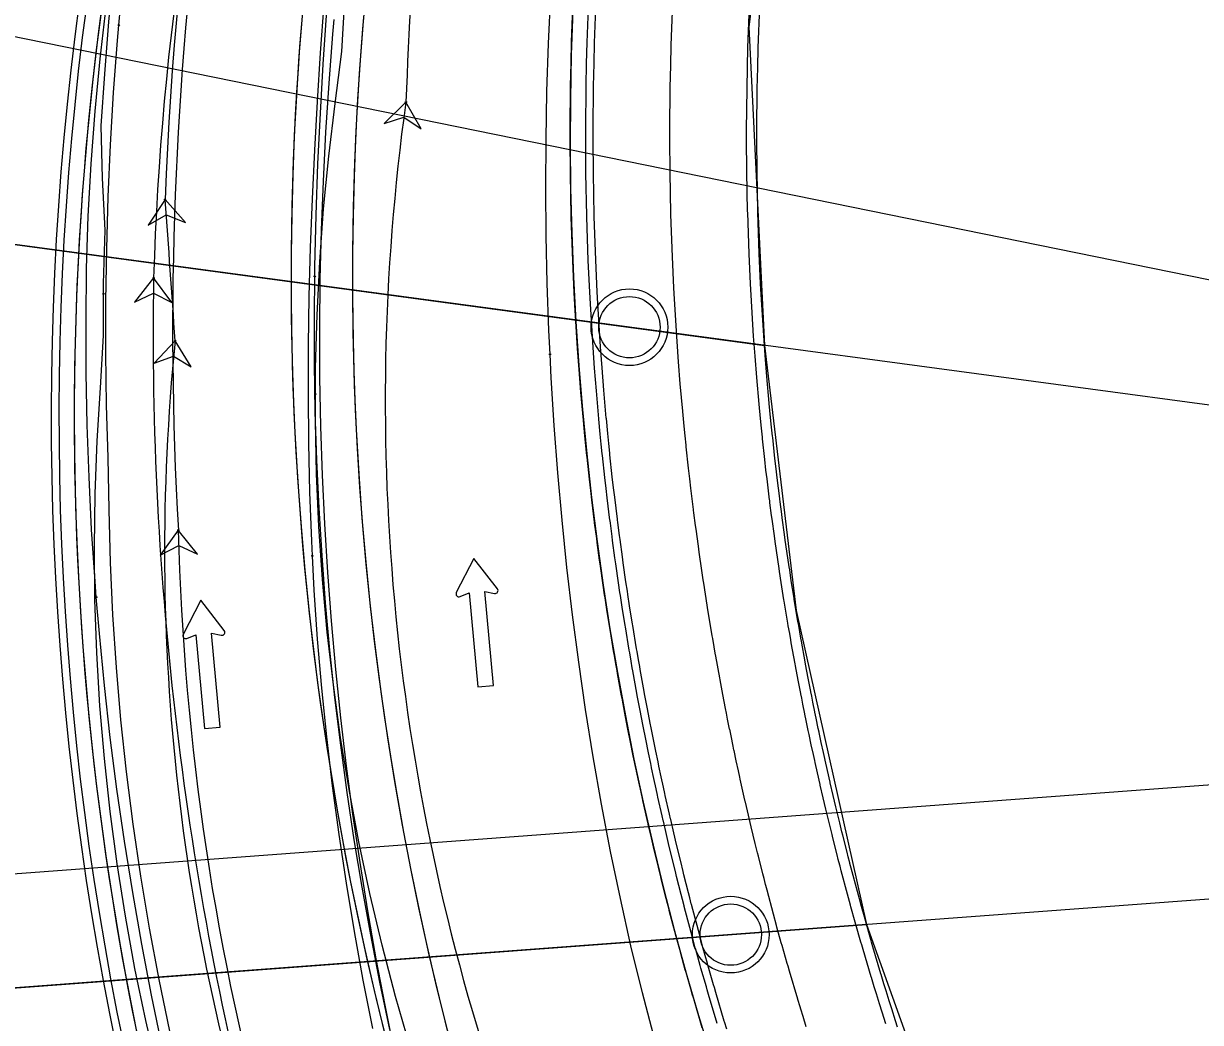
# Model space of a CAD drawing. Extents: x -70 to 701944, y -4 to 666871.
# Drawn here: x 664376.2 to 664452.9, y 656883.7 to 656948.9 of the extents above; entities that cross this region are included whole.
import ezdxf

# ---------------------------------------------------------------- set-up
doc = ezdxf.new("R2010")
doc.units = 0
for name, color, linetype in [('R_Detour', 7, 'Continuous'), ('R_Draft', 7, 'Continuous'), ('R_Horz Alg', 7, 'Continuous'), ('R_Horz Alg Annot', 7, 'Continuous'), ('R_No Plot', 7, 'Continuous'), ('R_Proposed Road', 7, 'Continuous'), ('R_Striping', 7, 'Continuous'), ('R_Water', 7, 'Continuous'), ('T_Vehicle Path Lt Minor', 7, 'Continuous'), ('T_Vehicle Path Rt', 7, 'Continuous')]:
    doc.layers.add(name, color=color, linetype=linetype)

msp = doc.modelspace()

# ---------------------------------------------------------------- linework, layer by layer
at = {"layer": 'R_Detour'}
for p, q in [((664548.557, 656911.202), (664369.102, 656935.334)), ((664521.533, 656896.862), (664368.394, 656885.45))]:
    msp.add_line(p, q, dxfattribs=at)
at = {"layer": 'R_Draft'}
msp.add_arc((664612.784, 656941.581), 201, 168.49414, 221.41178, dxfattribs=at)
at = {"layer": 'R_Horz Alg'}
msp.add_arc((664612.784, 656941.581), 201, 168.49414, 221.41178, dxfattribs=at)
at = {"layer": 'R_Horz Alg Annot'}
for points in [[(664371.389, 656948.879), (664541.448, 656914.262)], [(664367.842, 656892.855), (664560.666, 656907.225)]]:
    msp.add_lwpolyline(points, dxfattribs=at)
at = {"layer": 'R_No Plot'}
for points in [[(664369.102, 656935.334), (664387.896, 657033.536), (664436.522, 657026.259), (664427.617, 656981.959), (664423.421, 656948.669), (664424.449, 656927.891)], [(664368.394, 656885.45), (664367.594, 656910.56), (664369.102, 656935.334), (664424.449, 656927.891), (664426.51, 656910.607), (664431.096, 656890.123), (664382.855, 656886.528)], [(664368.394, 656885.45), (664431.096, 656890.123), (664439.678, 656866.133), (664452.602, 656841.587), (664372.11, 656835.588)]]:
    msp.add_lwpolyline(points, close=True, dxfattribs=at)
for centre in [(664415.647, 656929.075), (664422.247, 656889.463)]:
    msp.add_circle(centre, 2.5, dxfattribs=at)
at = {"layer": 'R_Proposed Road'}
for points in [[(664420.394, 656883.383), (664419.833, 656885.268), (664419.74, 656885.591), (664419.687, 656885.773), (664419.337, 656886.998), (664419.287, 656887.174), (664418.993, 656888.231), (664418.963, 656888.339), (664418.756, 656889.1), (664418.326, 656890.718), (664418.24, 656891.045), (664418.227, 656891.099), (664418.123, 656891.501), (664418.039, 656891.826), (664417.741, 656893.008), (664417.686, 656893.231), (664417.529, 656893.868), (664417.259, 656894.988), (664417.074, 656895.77), (664416.871, 656896.647), (664416.862, 656896.686), (664416.794, 656896.983), (664416.519, 656898.208), (664416.489, 656898.344), (664416.4, 656898.752), (664416.252, 656899.435), (664416.104, 656900.134), (664416.1, 656900.152), (664416.042, 656900.425), (664415.898, 656901.121), (664415.809, 656901.558), (664415.806, 656901.573), (664415.673, 656902.232), (664415.59, 656902.651), (664415.527, 656902.969), (664415.527, 656902.972), (664415.347, 656903.902), (664415.162, 656904.884), (664415.134, 656905.037), (664414.872, 656906.485), (664414.836, 656906.684), (664414.759, 656907.125), (664414.665, 656907.67), (664414.635, 656907.849), (664414.381, 656909.373), (664414.366, 656909.468), (664414.175, 656910.668), (664414.06, 656911.418), (664414.028, 656911.628), (664413.935, 656912.252), (664413.756, 656913.493), (664413.7, 656913.89), (664413.544, 656915.036), (664413.511, 656915.289), (664413.398, 656916.159), (664413.377, 656916.323), (664413.371, 656916.37), (664413.193, 656917.82), (664413.121, 656918.435), (664413.038, 656919.159), (664412.882, 656920.603), (664412.87, 656920.716), (664412.806, 656921.338), (664412.74, 656922), (664412.646, 656922.983), (664412.644, 656923.004), (664412.482, 656924.844), (664412.364, 656926.318), (664412.264, 656927.692), (664412.087, 656930.542), (664412.047, 656931.308), (664411.951, 656933.395), (664411.855, 656936.249), (664411.853, 656936.304), (664411.799, 656939.105), (664411.784, 656941.304), (664411.784, 656941.961), (664411.81, 656944.816), (664411.839, 656946.303), (664411.876, 656947.672), (664411.983, 656950.526)], [(664421.36, 656883.676), (664420.803, 656885.551), (664420.71, 656885.872), (664420.657, 656886.054), (664420.309, 656887.272), (664420.26, 656887.448), (664419.967, 656888.499), (664419.937, 656888.607), (664419.731, 656889.364), (664419.303, 656890.973), (664419.218, 656891.299), (664419.204, 656891.352), (664419.101, 656891.753), (664419.018, 656892.076), (664418.721, 656893.252), (664418.666, 656893.474), (664418.51, 656894.108), (664418.241, 656895.222), (664418.057, 656896.001), (664417.855, 656896.873), (664417.846, 656896.911), (664417.779, 656897.208), (664417.506, 656898.426), (664417.476, 656898.561), (664417.387, 656898.967), (664417.24, 656899.647), (664417.092, 656900.342), (664417.088, 656900.36), (664417.031, 656900.632), (664416.887, 656901.325), (664416.799, 656901.76), (664416.796, 656901.774), (664416.664, 656902.43), (664416.581, 656902.847), (664416.519, 656903.163), (664416.518, 656903.166), (664416.339, 656904.091), (664416.155, 656905.069), (664416.127, 656905.22), (664415.866, 656906.661), (664415.831, 656906.859), (664415.754, 656907.298), (664415.661, 656907.84), (664415.63, 656908.018), (664415.378, 656909.535), (664415.363, 656909.629), (664415.173, 656910.823), (664415.058, 656911.57), (664415.027, 656911.779), (664414.934, 656912.399), (664414.756, 656913.634), (664414.701, 656914.03), (664414.546, 656915.17), (664414.512, 656915.421), (664414.4, 656916.287), (664414.379, 656916.45), (664414.373, 656916.497), (664414.196, 656917.94), (664414.124, 656918.551), (664414.042, 656919.272), (664413.886, 656920.708), (664413.874, 656920.821), (664413.811, 656921.44), (664413.745, 656922.098), (664413.652, 656923.076), (664413.65, 656923.097), (664413.488, 656924.928), (664413.371, 656926.395), (664413.272, 656927.761), (664413.096, 656930.598), (664413.055, 656931.36), (664412.96, 656933.436), (664412.864, 656936.276), (664412.863, 656936.331), (664412.809, 656939.117), (664412.794, 656941.305), (664412.794, 656941.959), (664412.82, 656944.8), (664412.849, 656946.28), (664412.886, 656947.641), (664412.992, 656950.481)], [(664421.989, 656883.292), (664421.841, 656883.78), (664421.829, 656883.818), (664421.273, 656885.689), (664421.18, 656886.009), (664421.128, 656886.19), (664420.781, 656887.405), (664420.731, 656887.58), (664420.439, 656888.629), (664420.41, 656888.737), (664420.204, 656889.492), (664419.777, 656891.097), (664419.692, 656891.422), (664419.678, 656891.475), (664419.575, 656891.875), (664419.493, 656892.198), (664419.197, 656893.371), (664419.142, 656893.592), (664418.986, 656894.224), (664418.718, 656895.336), (664418.534, 656896.112), (664418.333, 656896.983), (664418.324, 656897.021), (664418.257, 656897.316), (664417.984, 656898.531), (664417.954, 656898.666), (664417.865, 656899.072), (664417.719, 656899.75), (664417.571, 656900.443), (664417.567, 656900.461), (664417.511, 656900.732), (664417.367, 656901.423), (664417.279, 656901.857), (664417.276, 656901.871), (664417.144, 656902.526), (664417.062, 656902.941), (664416.999, 656903.257), (664416.999, 656903.26), (664416.821, 656904.183), (664416.637, 656905.158), (664416.609, 656905.309), (664416.349, 656906.747), (664416.314, 656906.944), (664416.237, 656907.382), (664416.144, 656907.923), (664416.113, 656908.1), (664415.862, 656909.613), (664415.847, 656909.707), (664415.657, 656910.898), (664415.543, 656911.643), (664415.511, 656911.852), (664415.419, 656912.471), (664415.241, 656913.702), (664415.186, 656914.097), (664415.031, 656915.234), (664414.998, 656915.485), (664414.886, 656916.349), (664414.865, 656916.512), (664414.859, 656916.558), (664414.683, 656917.998), (664414.611, 656918.607), (664414.529, 656919.327), (664414.373, 656920.76), (664414.362, 656920.872), (664414.298, 656921.489), (664414.233, 656922.146), (664414.14, 656923.121), (664414.138, 656923.143), (664413.977, 656924.969), (664413.86, 656926.432), (664413.761, 656927.795), (664413.585, 656930.624), (664413.545, 656931.385), (664413.449, 656933.456), (664413.354, 656936.289), (664413.353, 656936.344), (664413.299, 656939.123), (664413.284, 656941.306), (664413.284, 656941.958), (664413.31, 656944.792), (664413.339, 656946.268), (664413.375, 656947.626), (664413.482, 656950.459)], [(664427.17, 656883.462), (664426.964, 656884.123), (664426.819, 656884.596), (664426.771, 656884.753), (664426.626, 656885.229), (664426.615, 656885.265), (664426.073, 656887.089), (664425.982, 656887.401), (664425.931, 656887.578), (664425.593, 656888.763), (664425.545, 656888.934), (664425.26, 656889.957), (664425.231, 656890.061), (664425.031, 656890.797), (664424.614, 656892.362), (664424.532, 656892.679), (664424.518, 656892.731), (664424.418, 656893.12), (664424.337, 656893.435), (664424.048, 656894.579), (664423.995, 656894.795), (664423.843, 656895.411), (664423.582, 656896.495), (664423.403, 656897.252), (664423.206, 656898.1), (664423.198, 656898.138), (664423.132, 656898.426), (664422.866, 656899.61), (664422.837, 656899.742), (664422.751, 656900.137), (664422.608, 656900.798), (664422.464, 656901.474), (664422.46, 656901.492), (664422.405, 656901.756), (664422.265, 656902.43), (664422.179, 656902.853), (664422.176, 656902.867), (664422.047, 656903.505), (664421.967, 656903.91), (664421.906, 656904.218), (664421.906, 656904.221), (664421.732, 656905.12), (664421.553, 656906.071), (664421.526, 656906.219), (664421.272, 656907.62), (664421.238, 656907.812), (664421.163, 656908.239), (664421.072, 656908.767), (664421.042, 656908.94), (664420.797, 656910.415), (664420.782, 656910.506), (664420.598, 656911.667), (664420.486, 656912.394), (664420.456, 656912.597), (664420.366, 656913.2), (664420.192, 656914.401), (664420.138, 656914.786), (664419.987, 656915.895), (664419.955, 656916.139), (664419.846, 656916.981), (664419.826, 656917.14), (664419.82, 656917.186), (664419.648, 656918.589), (664419.578, 656919.183), (664419.498, 656919.884), (664419.346, 656921.281), (664419.335, 656921.391), (664419.273, 656921.993), (664419.209, 656922.633), (664419.118, 656923.584), (664419.116, 656923.605), (664418.959, 656925.385), (664418.845, 656926.812), (664418.749, 656928.141), (664418.577, 656930.899), (664418.538, 656931.64), (664418.445, 656933.66), (664418.352, 656936.422), (664418.351, 656936.475), (664418.299, 656939.185), (664418.284, 656941.313), (664418.284, 656941.948), (664418.309, 656944.712), (664418.338, 656946.151), (664418.373, 656947.475), (664418.477, 656950.236)], [(664432.358, 656883.644), (664432.111, 656884.417), (664431.942, 656884.956), (664431.741, 656885.6), (664431.599, 656886.061), (664431.553, 656886.214), (664431.412, 656886.677), (664431.401, 656886.713), (664430.873, 656888.49), (664430.784, 656888.794), (664430.735, 656888.966), (664430.405, 656890.121), (664430.358, 656890.287), (664430.081, 656891.284), (664430.053, 656891.386), (664429.857, 656892.103), (664429.452, 656893.628), (664429.371, 656893.936), (664429.358, 656893.987), (664429.26, 656894.366), (664429.181, 656894.673), (664428.9, 656895.787), (664428.848, 656895.997), (664428.7, 656896.598), (664428.445, 656897.654), (664428.271, 656898.391), (664428.08, 656899.218), (664428.071, 656899.254), (664428.007, 656899.535), (664427.748, 656900.689), (664427.72, 656900.817), (664427.636, 656901.202), (664427.496, 656901.847), (664427.356, 656902.505), (664427.353, 656902.523), (664427.299, 656902.78), (664427.163, 656903.436), (664427.078, 656903.848), (664427.076, 656903.862), (664426.951, 656904.483), (664426.872, 656904.878), (664426.813, 656905.178), (664426.813, 656905.181), (664426.643, 656906.057), (664426.469, 656906.984), (664426.442, 656907.128), (664426.195, 656908.493), (664426.162, 656908.681), (664426.089, 656909.096), (664426, 656909.61), (664425.971, 656909.779), (664425.733, 656911.216), (664425.718, 656911.305), (664425.538, 656912.436), (664425.43, 656913.144), (664425.4, 656913.342), (664425.312, 656913.93), (664425.143, 656915.1), (664425.091, 656915.475), (664424.944, 656916.555), (664424.912, 656916.793), (664424.806, 656917.614), (664424.786, 656917.768), (664424.78, 656917.813), (664424.613, 656919.18), (664424.545, 656919.759), (664424.467, 656920.442), (664424.319, 656921.803), (664424.308, 656921.91), (664424.247, 656922.496), (664424.185, 656923.12), (664424.097, 656924.047), (664424.095, 656924.067), (664423.942, 656925.801), (664423.831, 656927.192), (664423.737, 656928.486), (664423.57, 656931.174), (664423.532, 656931.896), (664423.441, 656933.863), (664423.351, 656936.554), (664423.349, 656936.606), (664423.298, 656939.246), (664423.284, 656941.32), (664423.284, 656941.939), (664423.308, 656944.631), (664423.336, 656946.033), (664423.371, 656947.323), (664423.472, 656950.014)], [(664433.128, 656883.426), (664432.992, 656883.848), (664432.747, 656884.618), (664432.578, 656885.156), (664432.378, 656885.797), (664432.237, 656886.256), (664432.19, 656886.408), (664432.05, 656886.87), (664432.039, 656886.906), (664431.513, 656888.677), (664431.425, 656888.98), (664431.375, 656889.151), (664431.046, 656890.302), (664431, 656890.468), (664430.724, 656891.461), (664430.696, 656891.562), (664430.501, 656892.277), (664430.097, 656893.796), (664430.016, 656894.104), (664430.003, 656894.154), (664429.906, 656894.532), (664429.827, 656894.838), (664429.547, 656895.948), (664429.495, 656896.158), (664429.348, 656896.756), (664429.094, 656897.808), (664428.92, 656898.543), (664428.729, 656899.367), (664428.721, 656899.403), (664428.657, 656899.683), (664428.399, 656900.833), (664428.371, 656900.961), (664428.287, 656901.345), (664428.148, 656901.987), (664428.009, 656902.643), (664428.005, 656902.66), (664427.951, 656902.917), (664427.816, 656903.57), (664427.732, 656903.981), (664427.729, 656903.995), (664427.604, 656904.614), (664427.526, 656905.007), (664427.467, 656905.306), (664427.467, 656905.309), (664427.298, 656906.182), (664427.124, 656907.105), (664427.098, 656907.249), (664426.851, 656908.609), (664426.818, 656908.796), (664426.746, 656909.211), (664426.657, 656909.723), (664426.629, 656909.891), (664426.391, 656911.323), (664426.376, 656911.411), (664426.197, 656912.539), (664426.089, 656913.244), (664426.059, 656913.441), (664425.972, 656914.027), (664425.803, 656915.193), (664425.751, 656915.567), (664425.604, 656916.643), (664425.573, 656916.88), (664425.467, 656917.698), (664425.447, 656917.852), (664425.442, 656917.896), (664425.275, 656919.259), (664425.207, 656919.836), (664425.129, 656920.516), (664424.982, 656921.873), (664424.971, 656921.979), (664424.911, 656922.563), (664424.849, 656923.185), (664424.761, 656924.108), (664424.759, 656924.129), (664424.606, 656925.857), (664424.496, 656927.242), (664424.402, 656928.532), (664424.236, 656931.21), (664424.197, 656931.93), (664424.107, 656933.89), (664424.017, 656936.572), (664424.016, 656936.624), (664423.965, 656939.255), (664423.951, 656941.321), (664423.951, 656941.938), (664423.975, 656944.621), (664424.003, 656946.017), (664424.037, 656947.303), (664424.138, 656949.984)]]:
    msp.add_lwpolyline(points, dxfattribs=at)
for radius, end in [(201.5, 208.77237), (201, 208.77237), (200, 223.14587), (200, 210.58313)]:
    msp.add_arc((664579.456, 656923.242), radius, 168.49414, end, dxfattribs=at)
at = {"layer": 'R_Striping'}
for p, q in [((664405.765, 656905.626), (664406.785, 656905.72)), ((664387.957, 656902.901), (664388.978, 656902.995))]:
    msp.add_line(p, q, dxfattribs=at)
for points in [[(664407.041, 656912.018), (664405.507, 656913.991), (664404.36, 656911.771)], [(664404.603, 656911.505), (664405.2, 656911.748), (664405.765, 656905.626)], [(664406.785, 656905.72), (664406.22, 656911.842), (664406.85, 656911.712)], [(664389.233, 656909.294), (664387.699, 656911.266), (664386.553, 656909.046)], [(664386.796, 656908.78), (664387.392, 656909.023), (664387.957, 656902.901)], [(664388.978, 656902.995), (664388.412, 656909.118), (664389.043, 656908.988)]]:
    msp.add_lwpolyline(points, dxfattribs=at)
for centre, radius, start, end in [((664595.588, 656932.303), 202, 168.49414, 222.27846), ((664595.588, 656932.303), 202, 168.49414, 215.46478), ((664595.588, 656932.303), 198, 168.49414, 222.27846), ((664595.588, 656932.303), 198, 168.49414, 215.46478), ((664404.531, 656911.682), 0.192, 152.68141, 292.21669), ((664406.889, 656911.9), 0.192, 258.33425, 37.86953), ((664386.723, 656908.958), 0.192, 152.68141, 292.21669), ((664389.082, 656909.176), 0.192, 258.33425, 37.86953)]:
    msp.add_arc(centre, radius, start, end, dxfattribs=at)
at = {"layer": 'R_Water'}
for centre in [(664415.647, 656929.075), (664422.247, 656889.463)]:
    msp.add_circle(centre, 2, dxfattribs=at)
at = {"layer": 'T_Vehicle Path Lt Minor'}
for points in [[(664382.36, 656948.78), (664382.574, 656951.151), (664382.923, 656954.533), (664383.32, 656957.91), (664383.767, 656961.281), (664384.263, 656964.645), (664384.808, 656968.002), (664385.401, 656971.35), (664386.044, 656974.689), (664386.734, 656978.019), (664387.474, 656981.338), (664388.261, 656984.646)], [(664380.893, 656911.47), (664380.816, 656912.489), (664380.592, 656915.888), (664380.42, 656919.29), (664380.302, 656922.694), (664380.237, 656926.099), (664380.224, 656929.505), (664380.264, 656932.911), (664380.363, 656936.318), (664380.563, 656939.739), (664380.824, 656943.156), (664381.146, 656946.568), (664381.528, 656949.974), (664381.971, 656953.372), (664382.475, 656956.762), (664383.039, 656960.142), (664383.663, 656963.512), (664384.347, 656966.871), (664385.091, 656970.216), (664385.894, 656973.548), (664386.756, 656976.865), (664387.409, 656980.173), (664387.717, 656981.823)], [(664394.979, 656914.165), (664394.934, 656915.123), (664394.815, 656918.319), (664394.743, 656921.515), (664394.715, 656924.708), (664394.727, 656927.899), (664394.777, 656931.087), (664394.862, 656934.269), (664394.98, 656937.451), (664395.129, 656940.628), (664395.306, 656943.802), (664395.511, 656946.973), (664395.74, 656950.141), (664395.993, 656953.305), (664396.268, 656956.466), (664396.564, 656959.624), (664396.88, 656962.779), (664397.213, 656965.931), (664397.568, 656969.109), (664397.94, 656972.294), (664398.33, 656975.484), (664398.734, 656978.678), (664398.943, 656980.275)], [(664385.693, 656883.173), (664384.992, 656886.528), (664384.359, 656889.897), (664383.793, 656893.278), (664383.295, 656896.67), (664382.864, 656900.071), (664382.502, 656903.48), (664382.208, 656906.895), (664381.982, 656910.316), (664381.824, 656913.741), (664381.735, 656917.168), (664381.662, 656920.584), (664381.565, 656923.982), (664381.518, 656927.382), (664381.521, 656930.782), (664381.573, 656934.182), (664381.674, 656937.581), (664381.825, 656940.978), (664382.025, 656944.372), (664382.275, 656947.763), (664382.36, 656948.78)], [(664400.385, 656881.614), (664399.742, 656884.749), (664399.144, 656887.886), (664398.592, 656891.026), (664398.084, 656894.169), (664397.621, 656897.314), (664397.204, 656900.461), (664396.831, 656903.61), (664396.503, 656906.76), (664396.219, 656909.92), (664395.979, 656913.084), (664395.785, 656916.25), (664395.636, 656919.42), (664395.531, 656922.602), (664395.472, 656925.803), (664395.459, 656929.004), (664395.492, 656932.204), (664395.571, 656935.403), (664395.695, 656938.601), (664395.864, 656941.796), (664396.072, 656944.989), (664396.314, 656948.179), (664396.393, 656949.135)], [(664398.92, 656883.351), (664398.297, 656886.503), (664397.723, 656889.663), (664397.197, 656892.829), (664396.722, 656896.001), (664396.296, 656899.178), (664395.92, 656902.36), (664395.596, 656905.547), (664395.323, 656908.736), (664395.102, 656911.929), (664394.979, 656914.165)], [(664385.198, 656882.175), (664384.502, 656885.509), (664383.858, 656888.853), (664383.266, 656892.207), (664382.727, 656895.57), (664382.239, 656898.941), (664381.805, 656902.32), (664381.422, 656905.704), (664381.093, 656909.094), (664380.893, 656911.47)]]:
    msp.add_lwpolyline(points, dxfattribs=at)
for points in [[(664384.633, 656932.285), (664383.388, 656930.719), (664384.616, 656931.285), (664385.823, 656930.677)], [(664386.241, 656915.832), (664385.063, 656914.216), (664386.266, 656914.832), (664387.497, 656914.275)]]:
    msp.add_lwpolyline(points, close=True, dxfattribs=at)
for centre in [(664382.36, 656948.78), (664382.36, 656948.78), (664384.633, 656932.285), (664384.633, 656932.285), (664386.241, 656915.832), (664386.241, 656915.832), (664394.979, 656914.165), (664394.979, 656914.165), (664380.893, 656911.47), (664380.893, 656911.47)]:
    msp.add_circle(centre, 0.0417, dxfattribs=at)
for centre, radius, start, end in [((664615.106, 656928.9), 229.237, 161.4151, 183.26804), ((664572.637, 656926.764), 188.086, 164.24083, 178.31792), ((664599.468, 656928.608), 214.867, 179.01961, 194.68647), ((664553.297, 656919.904), 167.106, 181.39624, 195.70663)]:
    msp.add_arc(centre, radius, start, end, dxfattribs=at)
at = {"layer": 'T_Vehicle Path Rt'}
for points in [[(664395.175, 656924.706), (664395.19, 656926.433), (664395.282, 656929.887), (664395.455, 656933.338), (664395.71, 656936.784), (664396.046, 656940.223), (664396.462, 656943.653), (664396.896, 656947.061), (664397.091, 656950.447), (664397.239, 656953.829), (664397.485, 656957.221), (664397.777, 656960.612), (664398.115, 656964.003), (664398.434, 656967.386), (664398.752, 656970.764), (664399.095, 656974.14), (664399.419, 656976.84)], [(664410.468, 656927.308), (664410.398, 656928.851), (664410.289, 656931.938), (664410.221, 656935.036), (664410.195, 656938.162), (664410.212, 656941.297), (664410.271, 656944.436), (664410.371, 656947.581), (664410.513, 656950.815), (664410.693, 656954.074), (664410.908, 656957.335), (664411.155, 656960.598), (664411.432, 656963.852), (664411.736, 656967.103), (664412.065, 656970.352), (664412.418, 656973.598), (664412.715, 656976.185)], [(664381.362, 656931.242), (664381.366, 656931.932), (664381.479, 656935.396), (664381.295, 656938.798), (664381.222, 656942.199), (664381.444, 656945.595), (664381.718, 656948.987), (664382.045, 656952.374), (664382.424, 656955.755), (664382.855, 656959.131), (664383.339, 656962.499), (664383.874, 656965.86), (664384.462, 656969.212), (664385.101, 656972.554), (664385.721, 656975.554)], [(664395.133, 656932.392), (664395.143, 656933.021), (664395.223, 656936.379), (664395.343, 656939.739), (664395.498, 656943.042), (664395.679, 656946.223), (664395.888, 656949.402), (664396.123, 656952.578), (664396.383, 656955.753), (664396.664, 656958.925), (664396.966, 656962.095), (664397.286, 656965.263), (664397.624, 656968.429), (664397.977, 656971.592), (664398.308, 656974.438)], [(664400.034, 656883.286), (664399.383, 656886.373), (664398.779, 656889.461), (664398.221, 656892.552), (664397.709, 656895.644), (664397.244, 656898.736), (664396.824, 656901.829), (664396.451, 656904.922), (664396.124, 656908.014), (664395.842, 656911.106), (664395.606, 656914.196), (664395.416, 656917.284), (664395.27, 656920.401), (664395.169, 656923.547), (664395.116, 656926.704), (664395.108, 656929.868), (664395.133, 656932.392)], [(664384.911, 656880.504), (664384.121, 656883.871), (664383.414, 656887.256), (664382.79, 656890.658), (664382.249, 656894.074), (664381.792, 656897.502), (664381.419, 656900.94), (664381.13, 656904.387), (664380.926, 656907.839), (664380.806, 656911.296), (664380.771, 656914.754), (664380.82, 656918.213), (664380.954, 656921.669), (664381.172, 656925.12), (664381.355, 656928.54), (664381.362, 656931.242)], [(664421.091, 656870.704), (664420.22, 656873.181), (664419.191, 656876.284), (664418.227, 656879.4), (664417.331, 656882.526), (664416.498, 656885.666), (664415.746, 656888.739), (664415.052, 656891.81), (664414.412, 656894.886), (664413.823, 656897.967), (664413.283, 656901.051), (664412.789, 656904.138), (664412.341, 656907.226), (664411.936, 656910.315), (664411.574, 656913.405), (664411.254, 656916.495), (664410.977, 656919.585), (664410.742, 656922.675), (664410.549, 656925.764), (664410.468, 656927.308)], [(664409.394, 656864.309), (664408.204, 656866.719), (664406.732, 656869.738), (664405.277, 656872.766), (664403.84, 656875.802), (664402.42, 656878.847), (664401.354, 656882.12), (664400.401, 656885.44), (664399.526, 656888.782), (664398.73, 656892.144), (664398.014, 656895.524), (664397.377, 656898.92), (664396.821, 656902.329), (664396.345, 656905.751), (664395.95, 656909.184), (664395.635, 656912.625), (664395.402, 656916.072), (664395.25, 656919.524), (664395.179, 656922.978), (664395.175, 656924.706)]]:
    msp.add_lwpolyline(points, dxfattribs=at)
for points in [[(664401.073, 656943.759), (664399.649, 656942.354), (664400.935, 656942.768), (664402.061, 656942.02)], [(664385.377, 656937.402), (664384.283, 656935.728), (664385.453, 656936.405), (664386.711, 656935.913)], [(664386.033, 656928.182), (664384.662, 656926.725), (664385.932, 656927.187), (664387.085, 656926.481)]]:
    msp.add_lwpolyline(points, close=True, dxfattribs=at)
for centre in [(664401.073, 656943.759), (664401.073, 656943.759), (664385.377, 656937.402), (664385.377, 656937.402), (664395.133, 656932.392), (664395.133, 656932.392), (664381.362, 656931.242), (664381.362, 656931.242), (664386.033, 656928.182), (664386.033, 656928.182), (664410.468, 656927.308), (664410.468, 656927.308), (664395.175, 656924.706), (664395.175, 656924.706)]:
    msp.add_circle(centre, 0.0417, dxfattribs=at)
for centre, radius, start, end in [((664600.819, 656929.547), 215.586, 163.63956, 177.91171), ((664868.982, 656924.758), 468.295, 174.21811, 177.67467), ((664541.927, 656924.249), 142.2, 172.11413, 199.22997), ((663503.981, 656870.055), 883.965, 3.770276, 4.369458), ((664522.196, 656914.466), 136.852, 174.24793, 198.77049)]:
    msp.add_arc(centre, radius, start, end, dxfattribs=at)

doc.saveas('drawing.dxf')
